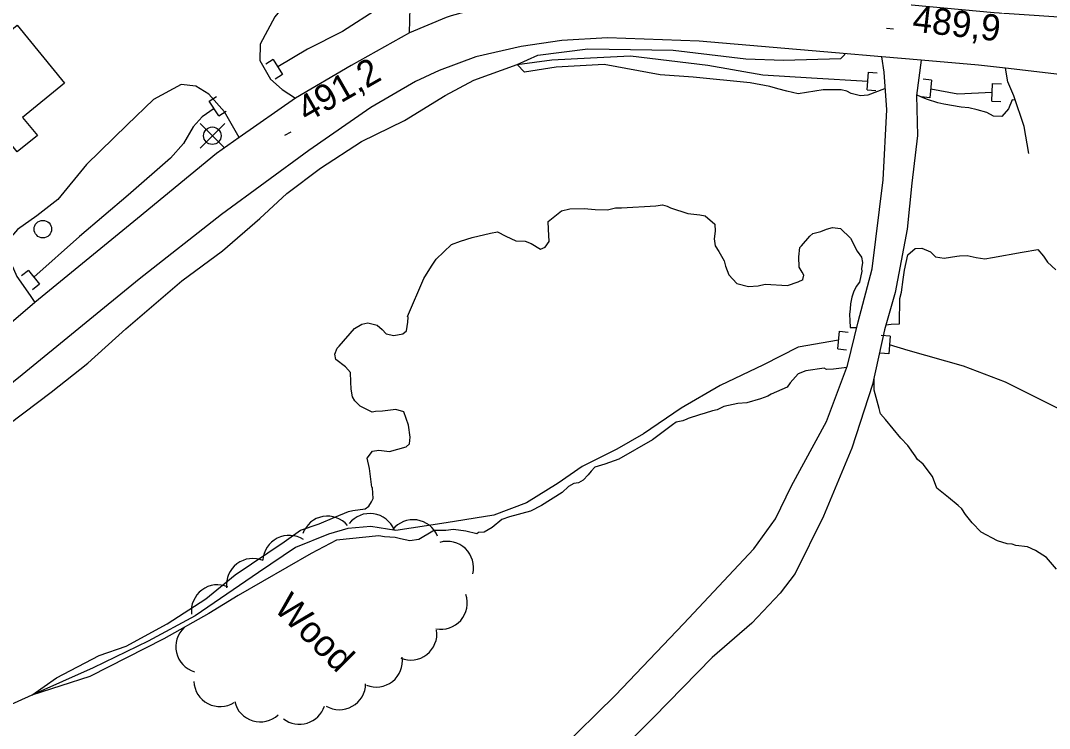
# Model space of a CAD drawing. Extents: x 642515 to 647219, y 6080136 to 6084356.
# Drawn here: x 644013.5 to 644131, y 6081272 to 6081352.9 of the extents above; entities that cross this region are included whole.
import ezdxf

# ---------------------------------------------------------------- set-up
doc = ezdxf.new("R2010")
doc.units = 0
for name, color, linetype in [('Level 1', 7, 'Continuous'), ('Level 19', 7, 'Continuous'), ('Level 21', 7, 'Continuous'), ('Level 26', 7, 'Continuous'), ('Level 3', 7, 'Continuous'), ('Level 31', 7, 'Continuous'), ('Level 36', 7, 'Continuous'), ('Level 4', 7, 'Continuous'), ('Level 44', 7, 'Continuous')]:
    doc.layers.add(name, color=color, linetype=linetype)

msp = doc.modelspace()

# ---------------------------------------------------------------- linework, layer by layer
at = {"layer": 'Level 1'}
for points in [[(644112.26, 6081345.07), (644112.18, 6081345.05), (644110.25, 6081344.35), (644109.42, 6081344.26), (644108.36, 6081344.52), (644107.87, 6081344.81), (644107.22, 6081344.94), (644106.02, 6081344.95), (644105.18, 6081344.95), (644102.32, 6081344.47), (644101.02, 6081344.8), (644099.97, 6081345.06), (644099.07, 6081345.33), (644096.81, 6081345.76), (644090.33, 6081346.4), (644086.55, 6081346.67), (644080.16, 6081347.83), (644074.65, 6081347.53), (644071.04, 6081346.98), (644070.22, 6081347.82), (644072.56, 6081348.9), (644078.28, 6081349.61)], [(644078.28, 6081349.61), (644088.02, 6081349.47), (644096.32, 6081348.49), (644100.65, 6081348.33), (644107.2, 6081348.52), (644107.62, 6081348.98), (644107.62, 6081349.07)], [(644127.12, 6081343.77), (644126.77, 6081343.82), (644126.35, 6081342.76), (644125.56, 6081341.89), (644124.63, 6081341.95), (644123.85, 6081342.35), (644122.75, 6081342.65), (644121.82, 6081342.87), (644120.93, 6081342.98), (644118.95, 6081343.31), (644118.27, 6081343.47), (644117.08, 6081343.85), (644116.39, 6081344.09), (644115.82, 6081344.39)], [(644060.96, 6081325.62), (644062.7, 6081327.27), (644063.72, 6081327.66), (644065.07, 6081328.07), (644067.17, 6081328.57), (644067.96, 6081328.71), (644068.92, 6081328.25), (644070.05, 6081327.71), (644071.14, 6081327.67), (644071.8, 6081327.39), (644072.89, 6081326.73), (644073.4, 6081326.97), (644073.88, 6081327.61), (644073.78, 6081329.05), (644073.76, 6081329.9), (644075.29, 6081331.13), (644076.24, 6081331.35), (644077.88, 6081331.4), (644079.13, 6081331.27), (644080.53, 6081331.23), (644081.44, 6081331.48), (644082.12, 6081331.48), (644086.03, 6081331.69), (644086.82, 6081331.81), (644087.35, 6081331.64), (644087.72, 6081331.46), (644089.72, 6081330.82), (644091.09, 6081330.65), (644091.7, 6081330.57), (644092.79, 6081329.59), (644092.83, 6081328.8), (644092.72, 6081327.92), (644092.84, 6081327.14), (644093.24, 6081326.48), (644093.86, 6081325.41), (644094.01, 6081324.82), (644094.39, 6081323.81), (644095.32, 6081322.83), (644096.62, 6081322.5), (644097.74, 6081322.56), (644098.53, 6081322.76), (644101.1, 6081322.58), (644102.32, 6081323.01), (644102.86, 6081323.28), (644102.84, 6081323.29), (644102.97, 6081323.78), (644102.75, 6081324.12), (644102.44, 6081324.7), (644102.38, 6081325.89), (644102.48, 6081326.93), (644102.67, 6081327.14), (644103.65, 6081328.22), (644103.99, 6081328.52), (644104.9, 6081328.77), (644105.53, 6081329.04), (644106.24, 6081329.24), (644107.16, 6081329.09), (644108.3, 6081328), (644109.03, 6081326.53), (644109.54, 6081325.84), (644109.66, 6081325.21), (644109.54, 6081324.49), (644109.59, 6081324.22), (644109.3, 6081322.97), (644108.93, 6081322.47), (644108.64, 6081321.82), (644108.43, 6081321.26), (644108.28, 6081320.49), (644108.23, 6081319.94), (644108.18, 6081319.3), (644108.22, 6081318.59), (644108.26, 6081317.79), (644109.01, 6081317.81)], [(644112.33, 6081318.09), (644112.93, 6081318.17), (644113.89, 6081318.22), (644113.93, 6081321.12), (644114.13, 6081321.85), (644114.29, 6081323.29), (644114.47, 6081324.33), (644114.85, 6081326.1), (644115.66, 6081326.81), (644116.45, 6081326.86), (644117.44, 6081326.44), (644117.99, 6081325.87), (644119, 6081325.73), (644119.71, 6081325.84), (644120.42, 6081325.96), (644120.74, 6081325.98), (644121.62, 6081326.03), (644122.63, 6081325.81), (644123.64, 6081325.66), (644124.52, 6081325.79), (644127.88, 6081326.41), (644129.67, 6081326.7), (644130.35, 6081325.95), (644130.79, 6081325.26), (644131.75, 6081324.4)], [(644045.45, 6081294.66), (644047.58, 6081295.37), (644049.38, 6081296.13), (644050.94, 6081296.8), (644051.42, 6081296.92), (644052.86, 6081297.09), (644053.28, 6081297.4), (644053.57, 6081297.91), (644053.75, 6081298.28), (644053.67, 6081299.49), (644053.59, 6081299.57), (644053.59, 6081299.57), (644053.34, 6081301.71), (644053.06, 6081302.86), (644053.69, 6081303.67), (644054.4, 6081303.8), (644055.62, 6081303.64), (644057.52, 6081304.17), (644057.9, 6081304.51), (644057.97, 6081305.29), (644057.79, 6081306.65), (644057.25, 6081308.18), (644056.34, 6081308.45), (644054.82, 6081308.26), (644054.02, 6081308.21), (644053.66, 6081308.15), (644052.28, 6081308.82), (644051.68, 6081309.43), (644051.4, 6081309.89), (644051.26, 6081310.77), (644051.21, 6081311.58), (644051.17, 6081312.66), (644050.61, 6081313.31), (644049.5, 6081314.13), (644049.38, 6081314.76), (644049.65, 6081315.43), (644049.88, 6081315.68), (644051.63, 6081317.7), (644052.45, 6081318.19), (644053.16, 6081318.32), (644054.23, 6081318.07), (644054.78, 6081317.58), (644055.26, 6081317.09), (644056.12, 6081316.87), (644057.16, 6081317.09), (644057.58, 6081317.41), (644057.71, 6081318.42), (644057.75, 6081318.99), (644057.67, 6081319.07), (644059.54, 6081323.39), (644060.41, 6081324.82), (644060.96, 6081325.62)], [(644107.87, 6081313.22), (644107.85, 6081313.23), (644106.33, 6081313.05), (644105.53, 6081313), (644105.27, 6081313.14), (644103.19, 6081312.84), (644102.29, 6081312.5), (644101.38, 6081311.47), (644101.05, 6081311), (644099.21, 6081310.19), (644098.86, 6081309.96), (644097.99, 6081309.66), (644096.44, 6081309.2), (644095.4, 6081309.13), (644093.8, 6081308.78), (644093.04, 6081308.38), (644092.52, 6081308.27), (644091.67, 6081308.03), (644091.02, 6081307.84), (644089.73, 6081307.41)], [(644131.81, 6081290.22), (644130.67, 6081291.52), (644129.41, 6081292.32), (644128.49, 6081292.75), (644127.19, 6081292.9), (644126.77, 6081293.04), (644126.2, 6081293.08), (644125.09, 6081293.45), (644123.21, 6081294.41), (644122.17, 6081295.48), (644121.41, 6081296.44), (644121.01, 6081297.1), (644120.58, 6081297.47), (644119.47, 6081298.37), (644118.14, 6081299.45), (644117.65, 6081300.79), (644116.59, 6081302.18), (644115.95, 6081302.74), (644115.68, 6081303.13), (644114.83, 6081304.32), (644114.05, 6081305.16), (644113.17, 6081306.23), (644112.29, 6081307.3), (644111.72, 6081307.95), (644111.56, 6081308.55), (644110.98, 6081310.65), (644110.98, 6081311.86), (644110.92, 6081311.89)], [(644089.73, 6081307.41), (644089.58, 6081307.32), (644089.12, 6081307.15), (644088.39, 6081307), (644087.96, 6081306.69), (644085.65, 6081304.96), (644081.84, 6081302.76), (644080.22, 6081302.21), (644079.07, 6081301.85), (644078.66, 6081301.38), (644078.32, 6081300.99), (644077.76, 6081300.35), (644077.21, 6081300.07), (644076.69, 6081299.99), (644076.07, 6081299.63), (644075.34, 6081298.97), (644072.98, 6081297.48), (644071.73, 6081296.83), (644069.34, 6081296.19), (644068.47, 6081295.89), (644067.36, 6081294.97), (644066.43, 6081294.42), (644065.79, 6081294.38), (644065.59, 6081294.24), (644064.36, 6081294.56), (644062.93, 6081294.75), (644062.05, 6081294.61), (644060.68, 6081294.6), (644060.56, 6081294.55), (644058.97, 6081293.6), (644057.93, 6081293.45), (644056.9, 6081293.66), (644056.29, 6081293.82), (644055.07, 6081293.9), (644054.42, 6081294.02), (644049.59, 6081293.53), (644046.66, 6081292), (644038.32, 6081287.21), (644035, 6081285.13), (644029.84, 6081282.25), (644021.39, 6081277.93), (644014.78, 6081275.8), (644017.59, 6081277.8), (644022.45, 6081280.34), (644025.56, 6081281.4), (644030.22, 6081283.97), (644034.66, 6081286.8), (644037.98, 6081289.57), (644043.6, 6081293.33), (644045.45, 6081294.66)]]:
    msp.add_lwpolyline(points, dxfattribs=at)
at = {"layer": 'Level 19'}
for points in [[(644057.91, 6081351.44), (644057.97, 6081354.36), (644057.55, 6081356.72), (644056.53, 6081359), (644055.54, 6081360.64), (644054.04, 6081362.06), (644052.61, 6081362.34), (644051.11, 6081361.69), (644047.84, 6081359.18), (644045.07, 6081356.45), (644042.54, 6081353.29), (644040.85, 6081350.15), (644040.81, 6081348.3), (644042.04, 6081346.16), (644043.37, 6081344.99), (644044.87, 6081343.99)], [(644075.01, 6081269.49), (644081.45, 6081275.83), (644089.22, 6081283.95), (644097.24, 6081292.53), (644099.71, 6081295.96), (644101.56, 6081299.72), (644105.55, 6081307.06), (644107.96, 6081313.45), (644109.16, 6081318.46), (644110.76, 6081324.52), (644112, 6081334.65), (644112.42, 6081342.67), (644112.13, 6081346.97), (644111.87, 6081348.71)], [(644116.34, 6081348.32), (644115.81, 6081344.29), (644115.95, 6081339.73), (644115.29, 6081334.29), (644114.74, 6081329.05), (644113.38, 6081321.78), (644112.17, 6081317.52), (644110.79, 6081311.29), (644108.45, 6081304.02), (644105.21, 6081296.25), (644101.98, 6081289.69), (644100.27, 6081287.48), (644097.03, 6081284.02), (644092.48, 6081280.12), (644085.8, 6081273.25), (644078.72, 6081266.26)], [(644128.67, 6081337.67), (644128.13, 6081340.75), (644126.96, 6081344.24), (644126.26, 6081345.86), (644126, 6081347.4), (644126, 6081347.4)], [(644038.47, 6081339.5), (644036.79, 6081342.42), (644035, 6081344.44), (644033.52, 6081345.35), (644031.82, 6081345.56), (644028.66, 6081343.85), (644025.66, 6081340.95), (644021, 6081336.4), (644017.75, 6081332.43), (644015.33, 6081330.54), (644013.14, 6081328.98), (644011.94, 6081327.61), (644011.86, 6081326.31), (644013.05, 6081323.61), (644014.56, 6081321.45), (644015.13, 6081320.66)]]:
    msp.add_lwpolyline(points, dxfattribs=at)
at = {"layer": 'Level 21'}
for points in [[(644134.28, 6081353.1), (644129.25, 6081353.43), (644124.7, 6081353.72), (644113.6, 6081354.77), (644113.29, 6081354.8), (644108.42, 6081355.08), (644098.25, 6081355.67), (644086.38, 6081356.32), (644085.68, 6081356.28), (644078.9, 6081355.94), (644075.27, 6081355.75), (644070.08, 6081355.19), (644065.28, 6081354.12), (644062.66, 6081353.38), (644062.09, 6081353.22), (644057.91, 6081351.44), (644051.25, 6081347.73), (644044.87, 6081343.99), (644038.47, 6081339.5), (644035.85, 6081337.66), (644026.85, 6081330.24), (644015.13, 6081320.66), (644011.02, 6081317.18)], [(644180.75, 6081343.51), (644168.53, 6081344.38), (644152.06, 6081345.3), (644138.39, 6081346.01), (644132.16, 6081346.71), (644126, 6081347.4), (644122.89, 6081347.75), (644116.34, 6081348.32), (644111.87, 6081348.71), (644106.56, 6081349.16), (644091, 6081350.5), (644080.53, 6081350.9), (644075.32, 6081350.57), (644070.66, 6081349.91), (644065.5, 6081348.7), (644061.31, 6081347.17), (644058.6, 6081345.9), (644053.51, 6081342.93), (644046.4, 6081338.02), (644036.43, 6081330.69), (644027.03, 6081323.33), (644013.67, 6081312.39), (644002.17, 6081303.15)]]:
    msp.add_lwpolyline(points, dxfattribs=at)
at = {"layer": 'Level 26'}
for p, q in [((644042.32, 6081348.41), (644041.48, 6081347.87)), ((644042.32, 6081348.41), (644043.42, 6081346.71)), ((644043.42, 6081346.71), (644042.58, 6081346.17)), ((644110.18, 6081344.95), (644110.34, 6081346.97)), ((644110.34, 6081346.97), (644111.34, 6081346.89)), ((644117.55, 6081346.05), (644116.57, 6081346.15)), ((644117.55, 6081346.05), (644117.35, 6081344.03)), ((644110.18, 6081344.95), (644111.18, 6081344.87)), ((644124.44, 6081343.66), (644124.52, 6081345.68)), ((644124.52, 6081345.68), (644125.52, 6081345.64)), ((644035.02, 6081343.66), (644035.86, 6081344.2)), ((644036.12, 6081341.96), (644035.02, 6081343.66)), ((644117.35, 6081344.03), (644116.35, 6081344.15)), ((644124.44, 6081343.66), (644125.44, 6081343.62)), ((644036.12, 6081341.96), (644036.96, 6081342.5)), ((644014.38, 6081324.32), (644013.6, 6081323.7)), ((644014.38, 6081324.32), (644015.64, 6081322.74)), ((644015.64, 6081322.74), (644014.86, 6081322.12)), ((644106.83, 6081315.36), (644107.03, 6081317.38)), ((644107.03, 6081317.38), (644108.03, 6081317.28)), ((644112.8, 6081316.83), (644111.8, 6081316.89)), ((644112.8, 6081316.83), (644112.68, 6081314.81)), ((644106.83, 6081315.36), (644107.83, 6081315.26)), ((644112.68, 6081314.81), (644111.68, 6081314.87))]:
    msp.add_line(p, q, dxfattribs=at)
at = {"layer": 'Level 3'}
for p, q in [((644112.41, 6081351.99), (644113.21, 6081351.9)), ((644043.68, 6081339.76), (644044.38, 6081340.16))]:
    msp.add_line(p, q, dxfattribs=at)
at = {"layer": 'Level 31'}
msp.add_lwpolyline([(644002.94, 6081344.02), (644013.08, 6081352.33), (644018.51, 6081345.71), (644013.72, 6081341.78), (644015.4, 6081339.72), (644013.11, 6081337.85), (644011.59, 6081339.71), (644008.61, 6081337.27), (644002.94, 6081344.02)], dxfattribs=at)
at = {"layer": 'Level 36'}
for p, q in [((644036.8, 6081338.29), (644033.98, 6081341.11)), ((644033.98, 6081338.29), (644036.8, 6081341.11))]:
    msp.add_line(p, q, dxfattribs=at)
for centre in [(644035.39, 6081339.7), (644016.03, 6081329.04)]:
    msp.add_circle(centre, 1, dxfattribs=at)
at = {"layer": 'Level 4'}
for points in [[(644057.03, 6081354.55), (644054.42, 6081354.26), (644050.27, 6081351.6), (644046.24, 6081349.59), (644042.86, 6081347.57)], [(643988.12, 6081286.79), (643995.62, 6081292.94), (644004.71, 6081300.64), (644010.56, 6081305.59), (644016.98, 6081310.42), (644021.17, 6081313.72), (644025.51, 6081317.65), (644031.9, 6081323.12), (644036.56, 6081326.54), (644040.8, 6081330.26), (644043.88, 6081333.09), (644047.73, 6081336.01), (644052.42, 6081339.03), (644057.35, 6081341.46), (644061.97, 6081344.31), (644065.25, 6081346.06), (644070.22, 6081347.82), (644074.16, 6081348.36), (644078.6, 6081348.6), (644083.17, 6081348.81), (644091.99, 6081347.76), (644098.29, 6081346.64), (644103.83, 6081346.3), (644110.26, 6081345.95)], [(644117.45, 6081345.05), (644120.56, 6081344.49), (644124.48, 6081344.66)], [(644035.58, 6081342.8), (644034.23, 6081341.87), (644033.21, 6081340.71), (644032.09, 6081338.81), (644030.62, 6081337.14), (644025.77, 6081332.9), (644020.22, 6081328.21), (644015, 6081323.54)], [(644106.93, 6081316.36), (644102.29, 6081315.56), (644098.34, 6081313.55), (644093.41, 6081311.19), (644088.94, 6081308.58), (644084.65, 6081305.66), (644081.61, 6081303.91), (644077.62, 6081301.94), (644074.88, 6081300.02), (644071.27, 6081297.79), (644067.53, 6081296.36), (644062.09, 6081295.5), (644056.33, 6081294.62), (644053.48, 6081295.07), (644050.87, 6081294.85), (644048.65, 6081294.21), (644044.87, 6081292.67), (644040.65, 6081289.84), (644033.42, 6081284.88), (644028.07, 6081281.97), (644021.77, 6081278.93), (644014.78, 6081275.8), (644008.42, 6081272.95)], [(644206.98, 6081281.32), (644205.26, 6081282.2), (644201.48, 6081284.14), (644193.91, 6081287.4), (644189.17, 6081289.33), (644184.48, 6081290.53), (644179.22, 6081291.55), (644173.87, 6081291.75), (644168.3, 6081291.44), (644160.93, 6081291.67), (644157.1, 6081292.66), (644152.74, 6081294.94), (644145.91, 6081299.09), (644138.71, 6081303.93), (644132.01, 6081308.56), (644125.99, 6081311.55), (644121.18, 6081313.39), (644114.88, 6081315.17), (644112.74, 6081315.83)]]:
    msp.add_lwpolyline(points, dxfattribs=at)
at = {"layer": 'Level 44'}
for centre, start, end in [((644053.38, 6081293.56), 21.8244, 141.8023), ((644048.55, 6081293.26), 40.2013, 160.1792), ((644058.33, 6081292.85), 21.8244, 141.8023), ((644044.16, 6081291.06), 56.9445, 176.9224), ((644062.22, 6081290.38), 346.2036, 106.1816), ((644040, 6081288.42), 66.8328, 186.8107), ((644035.99, 6081285.42), 66.8328, 186.8107), ((644061.51, 6081286.33), 258.7811, 18.759), ((644034.21, 6081281.35), 133.1163, 253.0942), ((644058.04, 6081282.82), 248.0684, 8.0463), ((644054.11, 6081279.74), 248.0684, 8.0463), ((644036.27, 6081277.51), 182.598, 302.5759), ((644049.9, 6081277.15), 239.5188, 359.4967), ((644040.87, 6081275.75), 193.0552, 313.0331), ((644045.34, 6081275.49), 232.4689, 341.9175)]:
    msp.add_arc(centre, 3, start, end, dxfattribs=at)

# ---------------------------------------------------------------- texts
at = {"layer": 'Level 3'}
for s, rotation, p in [('489,9', 353.39, (644115.27, 6081351.62)), ('491,2', 29.8851, (644046.2, 6081341.16))]:
    msp.add_text(s, height=3, rotation=rotation, dxfattribs=at).set_placement(p)
at = {"layer": 'Level 44'}
msp.add_text('Wood', height=3, rotation=315.1749, dxfattribs=at).set_placement((644042.3, 6081285.62))

doc.saveas('drawing.dxf')
